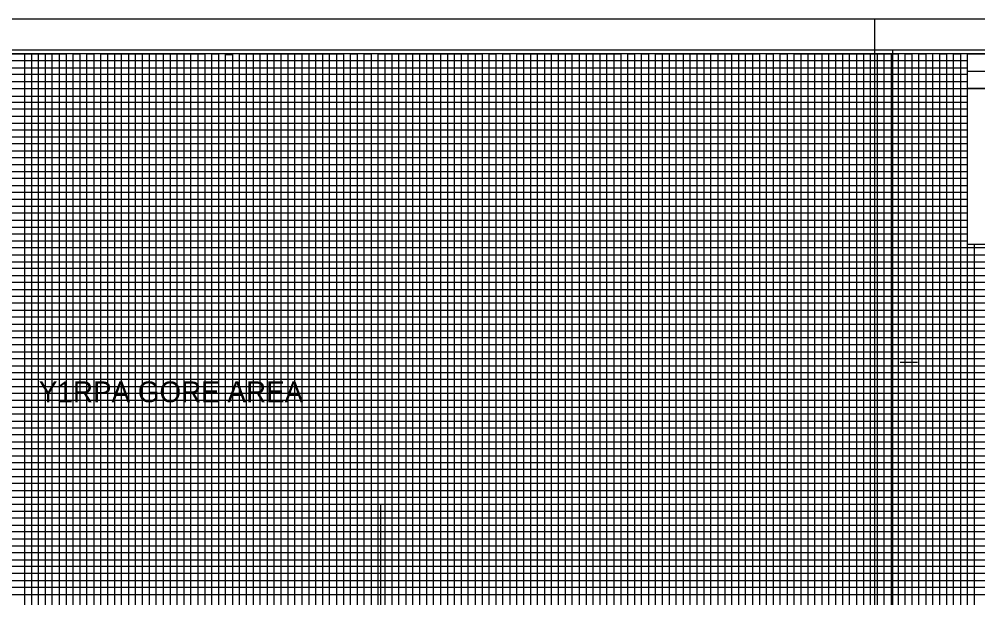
# Model space of a CAD drawing. Extents: x 2345490 to 2445302, y 465165 to 573888.
# Drawn here: x 2412861 to 2413553, y 545488 to 545906 of the extents above; entities that cross this region are included whole.
import ezdxf

# ---------------------------------------------------------------- set-up
doc = ezdxf.new("R2010")
doc.units = 0
for name, color, linetype in [('Old_Level_18', 7, 'Continuous'), ('Old_Level_40', 7, 'Continuous'), ('Old_Level_41', 7, 'Continuous'), ('Old_Level_42', 7, 'Continuous'), ('Old_Level_43', 7, 'Continuous'), ('Old_Level_50', 7, 'Continuous'), ('Old_Level_51', 7, 'Continuous'), ('Old_Level_63', 7, 'Continuous')]:
    doc.layers.add(name, color=color, linetype=linetype)

msp = doc.modelspace()

# ---------------------------------------------------------------- linework, layer by layer
at = {"layer": 'Old_Level_18'}
msp.add_lwpolyline([(2413745.325, 545880.52975), (2412245.325, 545880.52975), (2412245.325, 544830.52975), (2413745.325, 544830.52975)], close=True, dxfattribs=at)
at = {"layer": 'Old_Level_40'}
msp.add_line((2413545.275, 545867.97975), (2413745.325, 545867.97975), dxfattribs=at)
for points in [[(2413545.275, 545880.52975), (2413745.325, 545880.52975), (2413745.325, 545855.47975), (2413545.275, 545855.47975)], [(2413545.275, 545855.47975), (2413645.325, 545855.47975), (2413645.325, 545742.97975), (2413545.275, 545742.97975)]]:
    msp.add_lwpolyline(points, close=True, dxfattribs=at)
at = {"layer": 'Old_Level_41'}
msp.add_line((2413496.825, 545658.02975), (2413509.325, 545658.02975), dxfattribs=at)
for points in [[(2412820.325, 545880.52975), (2412870.325, 545880.52975), (2412870.325, 544855.52975)], [(2412845.325, 545880.52975), (2412895.325, 545880.52975), (2412895.325, 544855.52975)], [(2412920.325, 544855.52975), (2412920.325, 545880.52975), (2412970.325, 545880.52975), (2412970.325, 544855.52975)], [(2412945.325, 544855.52975), (2412945.325, 545880.52975), (2412995.325, 545880.52975), (2412995.325, 544855.52975)], [(2413020.325, 544855.52975), (2413020.325, 545880.52975), (2413070.325, 545880.52975), (2413070.325, 544855.52975)], [(2413045.325, 544855.52975), (2413045.325, 545880.52975), (2413095.325, 545880.52975), (2413095.325, 544855.52975)], [(2413120.325, 544855.52975), (2413120.325, 545880.52975), (2413170.325, 545880.52975), (2413170.325, 544855.52975)], [(2413145.325, 544855.52975), (2413145.325, 545880.52975), (2413195.325, 545880.52975), (2413195.325, 544855.52975)], [(2413220.325, 544855.52975), (2413220.325, 545880.52975), (2413270.325, 545880.52975), (2413270.325, 544855.52975)], [(2413245.325, 544855.52975), (2413245.325, 545880.52975), (2413295.325, 545880.52975), (2413295.325, 544855.52975)], [(2413320.325, 544855.52975), (2413320.325, 545880.52975), (2413370.325, 545880.52975), (2413370.325, 544855.52975)], [(2413345.325, 544855.52975), (2413345.325, 545880.52975), (2413395.325, 545880.52975), (2413395.325, 544855.52975)], [(2413420.325, 544855.52975), (2413420.325, 545880.52975), (2413470.325, 545880.52975), (2413470.325, 544855.52975)], [(2413445.325, 544855.52975), (2413445.325, 545880.52975), (2413495.325, 545880.52975), (2413495.325, 544855.52975)], [(2413520.325, 544855.52975), (2413520.325, 545880.52975)], [(2413545.325, 544855.52975), (2413545.325, 545880.52975), (2413571.625, 545880.52975)], [(2412245.325, 545830.52975), (2413545.275, 545830.52975)], [(2413545.275, 545780.52975), (2412245.325, 545780.52975), (2412245.325, 545730.47975), (2413745.325, 545730.47975)], [(2413745.325, 545705.52975), (2412245.325, 545705.52975), (2412245.325, 545755.52975), (2413545.275, 545755.52975)], [(2413745.325, 545680.52975), (2412245.325, 545680.52975), (2412245.325, 545630.52975), (2413745.325, 545630.52975)], [(2413745.325, 545605.52975), (2412245.325, 545605.52975), (2412245.325, 545655.52975), (2413745.325, 545655.52975)], [(2413745.325, 545580.52975), (2412245.325, 545580.52975), (2412245.325, 545530.52975), (2413745.325, 545530.52975)]]:
    msp.add_lwpolyline(points, dxfattribs=at)
at = {"layer": 'Old_Level_42'}
for points in [[(2413545.275, 545805.52975), (2412245.425, 545805.52975), (2412245.425, 545855.47975), (2413545.275, 545855.47975)], [(2413745.325, 545505.52975), (2412245.325, 545505.52975), (2412245.325, 545555.52975), (2413745.325, 545555.52975)]]:
    msp.add_lwpolyline(points, dxfattribs=at)
at = {"layer": 'Old_Level_43'}
for p, q in [((2413695.325, 545700.52975), (2412295.325, 545700.52975)), ((2412295.325, 545695.52975), (2413695.325, 545695.52975)), ((2413695.325, 545675.52975), (2412295.325, 545675.52975))]:
    msp.add_line(p, q, dxfattribs=at)
for points in [[(2412860.325, 545880.52975), (2412865.325, 545880.52975), (2412865.325, 544855.52975)], [(2412875.325, 544855.52975), (2412875.325, 545880.52975), (2412880.325, 545880.52975), (2412880.325, 544855.52975)], [(2412885.325, 544855.52975), (2412885.325, 545880.52975), (2412890.325, 545880.52975), (2412890.325, 544855.52975)], [(2412900.325, 544855.52975), (2412900.325, 545880.52975), (2412905.325, 545880.52975), (2412905.325, 544855.52975)], [(2412910.325, 544855.52975), (2412910.325, 545880.52975), (2412915.325, 545880.52975), (2412915.325, 544855.52975)], [(2412925.325, 544855.52975), (2412925.325, 545880.52975), (2412930.325, 545880.52975), (2412930.325, 544855.52975)], [(2412935.325, 544855.52975), (2412935.325, 545880.52975), (2412940.325, 545880.52975), (2412940.325, 544855.52975)], [(2412950.325, 544855.52975), (2412950.325, 545880.52975), (2412955.325, 545880.52975), (2412955.325, 544855.52975)], [(2412960.325, 544855.52975), (2412960.325, 545880.52975), (2412965.325, 545880.52975), (2412965.325, 544855.52975)], [(2412975.325, 544855.52975), (2412975.325, 545880.52975), (2412980.325, 545880.52975), (2412980.325, 544855.52975)], [(2412985.325, 544855.52975), (2412985.325, 545880.52975), (2412990.325, 545880.52975), (2412990.325, 544855.52975)], [(2413000.325, 544855.52975), (2413000.325, 545880.52975), (2413005.325, 545880.52975), (2413005.325, 544855.52975)], [(2413010.325, 544855.52975), (2413010.325, 545879.92975), (2413015.325, 545879.92975), (2413015.325, 544855.52975)], [(2413025.325, 544855.52975), (2413025.325, 545880.52975), (2413030.325, 545880.52975), (2413030.325, 544855.52975)], [(2413035.325, 544855.52975), (2413035.325, 545880.52975), (2413040.325, 545880.52975), (2413040.325, 544855.52975)], [(2413050.325, 544855.52975), (2413050.325, 545880.52975), (2413055.325, 545880.52975), (2413055.325, 544855.52975)], [(2413060.325, 544855.52975), (2413060.325, 545880.52975), (2413065.325, 545880.52975), (2413065.325, 544855.52975)], [(2413075.325, 544855.52975), (2413075.325, 545880.52975), (2413080.325, 545880.52975), (2413080.325, 544855.52975)], [(2413085.325, 544855.52975), (2413085.325, 545880.52975), (2413090.325, 545880.52975), (2413090.325, 544855.52975)], [(2413100.325, 544855.52975), (2413100.325, 545880.52975), (2413105.325, 545880.52975), (2413105.325, 544855.52975)], [(2413110.325, 544855.52975), (2413110.325, 545880.52975), (2413115.325, 545880.52975), (2413115.325, 544855.52975)], [(2413125.325, 544855.52975), (2413125.325, 545880.52975), (2413130.325, 545880.52975), (2413130.325, 544855.52975)], [(2413135.325, 544855.52975), (2413135.325, 545880.52975), (2413140.325, 545880.52975), (2413140.325, 544855.52975)], [(2413150.325, 544855.52975), (2413150.325, 545880.52975), (2413155.325, 545880.52975), (2413155.325, 544855.52975)], [(2413160.325, 544855.52975), (2413160.325, 545880.52975), (2413165.325, 545880.52975), (2413165.325, 544855.52975)], [(2413175.325, 544855.52975), (2413175.325, 545880.52975), (2413180.325, 545880.52975), (2413180.325, 544855.52975)], [(2413185.325, 544855.52975), (2413185.325, 545880.52975), (2413190.325, 545880.52975), (2413190.325, 544855.52975)], [(2413200.325, 544855.52975), (2413200.325, 545880.52975), (2413205.325, 545880.52975), (2413205.325, 544855.52975)], [(2413210.325, 544855.52975), (2413210.325, 545880.52975), (2413215.325, 545880.52975), (2413215.325, 544855.52975)], [(2413225.325, 544855.52975), (2413225.325, 545880.52975), (2413230.325, 545880.52975), (2413230.325, 544855.52975)], [(2413235.325, 544855.52975), (2413235.325, 545880.52975), (2413240.325, 545880.52975), (2413240.325, 544855.52975)], [(2413250.325, 544855.52975), (2413250.325, 545880.52975), (2413255.325, 545880.52975), (2413255.325, 544855.52975)], [(2413260.325, 544855.52975), (2413260.325, 545880.52975), (2413265.325, 545880.52975), (2413265.325, 544855.52975)], [(2413275.325, 544855.52975), (2413275.325, 545880.52975), (2413280.325, 545880.52975), (2413280.325, 544855.52975)], [(2413285.325, 544855.52975), (2413285.325, 545880.52975), (2413290.325, 545880.52975), (2413290.325, 544855.52975)], [(2413300.325, 544855.52975), (2413300.325, 545880.52975), (2413305.325, 545880.52975), (2413305.325, 544855.52975)], [(2413310.325, 544855.52975), (2413310.325, 545880.52975), (2413315.325, 545880.52975), (2413315.325, 544855.52975)], [(2413325.325, 544855.52975), (2413325.325, 545880.52975), (2413330.325, 545880.52975), (2413330.325, 544855.52975)], [(2413335.325, 544855.52975), (2413335.325, 545880.52975), (2413340.325, 545880.52975), (2413340.325, 544855.52975)], [(2413350.325, 544855.52975), (2413350.325, 545880.52975), (2413355.325, 545880.52975), (2413355.325, 544855.52975)], [(2413360.325, 544855.52975), (2413360.325, 545880.52975), (2413365.325, 545880.52975), (2413365.325, 544855.52975)], [(2413375.325, 544855.52975), (2413375.325, 545880.52975), (2413380.325, 545880.52975), (2413380.325, 544855.52975)], [(2413385.325, 544855.52975), (2413385.325, 545880.52975), (2413390.325, 545880.52975), (2413390.325, 544855.52975)], [(2413400.325, 544855.52975), (2413400.325, 545880.52975), (2413405.325, 545880.52975), (2413405.325, 544855.52975)], [(2413410.325, 544855.52975), (2413410.325, 545880.52975), (2413415.325, 545880.52975), (2413415.325, 544855.52975)], [(2413425.325, 544855.52975), (2413425.325, 545880.52975), (2413430.325, 545880.52975), (2413430.325, 544855.52975)], [(2413435.325, 544855.52975), (2413435.325, 545880.52975), (2413440.325, 545880.52975), (2413440.325, 544855.52975)], [(2413450.325, 544855.52975), (2413450.325, 545880.52975), (2413455.325, 545880.52975), (2413455.325, 544855.52975)], [(2413460.325, 544855.52975), (2413460.325, 545880.52975), (2413465.325, 545880.52975), (2413465.325, 544855.52975)], [(2413475.325, 544855.52975), (2413475.325, 545880.52975), (2413480.325, 545880.52975), (2413480.325, 544855.52975)], [(2413485.325, 544855.52975), (2413485.325, 545880.52975), (2413490.325, 545880.52975), (2413490.325, 544855.52975)], [(2413500.325, 544855.52975), (2413500.325, 545880.52975), (2413505.325, 545880.52975), (2413505.325, 544855.52975)], [(2413510.325, 544855.52975), (2413510.325, 545880.52975), (2413515.325, 545880.52975), (2413515.325, 544855.52975)], [(2413525.325, 544855.52975), (2413525.325, 545880.52975), (2413530.325, 545880.52975), (2413530.325, 544855.52975)], [(2413535.325, 544855.52975), (2413535.325, 545880.52975), (2413540.325, 545880.52975), (2413540.325, 544855.52975)], [(2413545.275, 545875.52975), (2412295.325, 545875.52975), (2412295.325, 545870.52975), (2413545.275, 545870.52975)], [(2413545.275, 545865.52975), (2412295.325, 545865.52975), (2412295.325, 545860.52975), (2413545.275, 545860.52975)], [(2413545.275, 545849.77975), (2412296.325, 545849.77975), (2412296.325, 545845.52975), (2413545.275, 545845.52975)], [(2413545.275, 545840.52975), (2412295.325, 545840.52975), (2412295.325, 545835.52975), (2413545.275, 545835.52975)], [(2413545.275, 545825.52975), (2412295.325, 545825.52975), (2412295.325, 545820.52975), (2413545.275, 545820.52975)], [(2413545.275, 545815.52975), (2412295.325, 545815.52975), (2412295.325, 545810.52975), (2413545.275, 545810.52975)], [(2413545.275, 545800.52975), (2412295.325, 545800.52975), (2412295.325, 545795.52975), (2413545.275, 545795.52975)], [(2413545.275, 545790.52975), (2412295.325, 545790.52975), (2412295.325, 545785.52975), (2413545.275, 545785.52975)], [(2413545.275, 545775.52975), (2412295.325, 545775.52975), (2412295.325, 545770.52975), (2413545.275, 545770.52975)], [(2413545.275, 545765.52975), (2412295.325, 545765.52975), (2412295.325, 545760.52975), (2413545.275, 545760.52975)], [(2413545.275, 545750.52975), (2412295.325, 545750.52975), (2412295.325, 545745.52975), (2413545.275, 545745.52975)], [(2413695.325, 545740.52975), (2412295.325, 545740.52975), (2412295.325, 545740.52975), (2412295.325, 545720.52975), (2413695.325, 545720.52975)], [(2413550.325, 544855.52975), (2413550.325, 545742.97975)], [(2412295.325, 545735.52975), (2413695.325, 545735.52975)], [(2413695.325, 545725.52975), (2412295.325, 545725.52975)], [(2413695.325, 545715.52975), (2412295.325, 545715.52975), (2412295.325, 545710.52975), (2413695.325, 545710.52975)], [(2413695.325, 545690.52975), (2412295.325, 545690.52975), (2412295.325, 545685.52975), (2413695.325, 545685.52975)], [(2413695.325, 545670.52975), (2412295.325, 545670.52975), (2412295.325, 545665.52975), (2413695.325, 545665.52975)], [(2413695.325, 545660.52975), (2412295.325, 545660.52975)], [(2412295.325, 545650.52975), (2413695.325, 545650.52975)], [(2413695.325, 545645.52975), (2412295.325, 545645.52975), (2412295.325, 545640.52975), (2413695.325, 545640.52975)], [(2413695.325, 545635.52975), (2412295.325, 545635.52975), (2412295.325, 545625.52975), (2413695.325, 545625.52975)], [(2413695.325, 545620.52975), (2412295.325, 545620.52975), (2412295.325, 545615.52975), (2413695.325, 545615.52975)], [(2413695.325, 545610.52975), (2412295.325, 545610.52975), (2412295.325, 545600.52975), (2413695.325, 545600.52975)], [(2413695.325, 545595.52975), (2412295.325, 545595.52975), (2412295.325, 545590.52975), (2413695.325, 545590.52975)], [(2413695.325, 545585.52975), (2412295.325, 545585.52975), (2412295.325, 545575.52975), (2413695.325, 545575.52975)], [(2413695.325, 545570.52975), (2412295.325, 545570.52975), (2412295.325, 545565.52975), (2413695.325, 545565.52975)], [(2413695.325, 545560.52975), (2412295.325, 545560.52975), (2412295.325, 545550.52975), (2413695.325, 545550.52975)], [(2413695.325, 545545.52975), (2412295.325, 545545.52975), (2412295.325, 545540.52975), (2413695.325, 545540.52975)], [(2413695.325, 545535.52975), (2412295.325, 545535.52975), (2412295.325, 545525.52975), (2413695.325, 545525.52975)], [(2413695.325, 545520.52975), (2412295.325, 545520.52975), (2412295.325, 545515.52975), (2413695.325, 545515.52975)], [(2413695.325, 545510.52975), (2412295.325, 545510.52975), (2412295.325, 545500.52975), (2413695.325, 545500.52975)], [(2413695.325, 545495.52975), (2412295.325, 545495.52975), (2412295.325, 545490.52975), (2413695.325, 545490.52975)]]:
    msp.add_lwpolyline(points, dxfattribs=at)
at = {"layer": 'Old_Level_50'}
for points in [[(2413757.825, 545883.07975), (2412091.325, 545883.07975), (2412091.325, 544827.97975), (2413757.825, 544827.97975)], [(2415157.825, 545883.07975), (2413491.325, 545883.07975), (2413491.325, 544827.97975), (2415157.825, 544827.97975)]]:
    msp.add_lwpolyline(points, close=True, dxfattribs=at)
at = {"layer": 'Old_Level_51'}
for points in [[(2413762.325, 545905.52975), (2412078.325, 545905.52975), (2412078.325, 544805.52975), (2413762.325, 544805.52975)], [(2415162.325, 545905.52975), (2413478.325, 545905.52975), (2413478.325, 544805.52975), (2415162.325, 544805.52975)]]:
    msp.add_lwpolyline(points, close=True, dxfattribs=at)
at = {"layer": 'Old_Level_63'}
msp.add_line((2413122.325, 545155.52975), (2413122.325, 545555.3155), dxfattribs=at)

# ---------------------------------------------------------------- texts
msp.add_text('Y1RPA GORE AREA', height=15, dxfattribs=at).set_placement((2412875.70175, 545629.16075))

doc.saveas('drawing.dxf')
